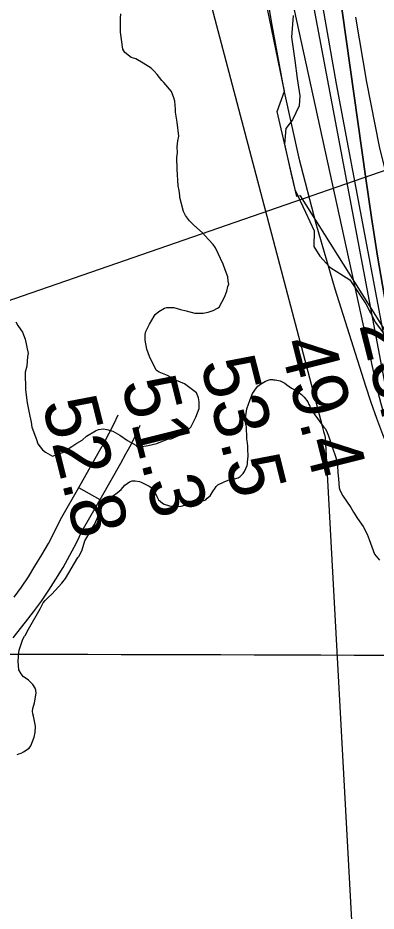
# Model space of a CAD drawing. Extents: x 3172231 to 3210228, y 940198 to 965780.
# Drawn here: x 3187870 to 3188309, y 951447 to 952541 of the extents above; entities that cross this region are included whole.
import ezdxf

# ---------------------------------------------------------------- set-up
doc = ezdxf.new("R2010")
doc.units = 0
for name, color, linetype in [('V-GRID-MAJR', 7, 'Continuous'), ('V-RIVR-EDGE', 7, 'Continuous'), ('V-RIVR-RANG', 7, 'Continuous'), ('V-ROAD-CNTR', 7, 'Continuous'), ('V-RRAP-RVMT', 7, 'Continuous'), ('V-SITE-VEGE', 7, 'Continuous'), ('V-TOPO-DPTH', 7, 'Continuous'), ('V-TOPO-MAJR', 7, 'Continuous'), ('V-TOPO-MINR', 7, 'Continuous')]:
    doc.layers.add(name, color=color, linetype=linetype)

msp = doc.modelspace()

# ---------------------------------------------------------------- linework, layer by layer
at = {"layer": 'V-GRID-MAJR'}
msp.add_spline([(3176504.317, 951793.007), (3181720.753, 951778.211), (3186937.193, 951764.175), (3192153.634, 951750.897), (3197370.077, 951738.379), (3202586.522, 951726.618), (3207802.969, 951715.617)], degree=3, dxfattribs=at)
at = {"layer": 'V-RIVR-EDGE'}
msp.add_lwpolyline([(3188207.447, 952543.796), (3188205.307, 952517.351), (3188209.385, 952488.817), (3188212.442, 952466.508), (3188215.501, 952445.237), (3188214.953, 952433.31), (3188206.613, 952416.216), (3188198.288, 952405.346), (3188196.684, 952386.161), (3188204.891, 952349.318), (3188209.513, 952330.636), (3188222.41, 952303.118), (3188233.245, 952280.271), (3188232.679, 952261.084), (3188239.91, 952249.138), (3188252.323, 952235.623), (3188276.66, 952220.004), (3188296.296, 952190.912), (3188308.168, 952168.064), (3188317.471, 952155.075)], dxfattribs=at)
at = {"layer": 'V-RIVR-RANG'}
msp.add_line((3187838.648, 952187.725), (3188848.785, 952537.561), dxfattribs=at)
at = {"layer": 'V-ROAD-CNTR'}
msp.add_line((3187944.788, 951965.754), (3187970.87, 951950.931), dxfattribs=at)
for points in [[(3187865.819, 951831.489), (3187874.753, 951843.756), (3187883.257, 951856.324), (3187891.397, 951869.297), (3187899.838, 951883.196), (3187907.774, 951897.254), (3187915.265, 951911.554), (3187922.613, 951926.734), (3187946.548, 951968.851), (3187970.266, 952010.567), (3187976.559, 952021.452), (3187982.365, 952032.29), (3187987.825, 952043.312), (3187993.023, 952054.71)], [(3187864.787, 951781.758), (3187879.905, 951800.815), (3187889.763, 951813.407), (3187899.309, 951826.514), (3187908.393, 951839.94), (3187916.925, 951853.537), (3187925.728, 951868.032), (3187934.13, 951882.916), (3187942.061, 951898.054), (3187949.185, 951912.772), (3187972.628, 951954.025), (3187996.292, 951995.645), (3188002.775, 952006.858), (3188009.035, 952018.544), (3188014.921, 952030.426), (3188020.319, 952042.262)]]:
    msp.add_lwpolyline(points, dxfattribs=at)
at = {"layer": 'V-RRAP-RVMT'}
for p, q in [((3188196.99, 952451.283), (3188149.523, 952680.82)), ((3188187.921, 952426.37), (3188196.99, 952451.283)), ((3188211.911, 952322.202), (3188187.921, 952426.37)), ((3188216.523, 952323.112), (3188211.911, 952322.202)), ((3188328.669, 952144.45), (3188216.523, 952323.112))]:
    msp.add_line(p, q, dxfattribs=at)
at = {"layer": 'V-SITE-VEGE'}
for p, q in [((3188162.495, 952087.754), (3188164.132, 952089.839)), ((3188164.132, 952089.839), (3188167.421, 952092.354)), ((3188167.421, 952092.354), (3188173.598, 952096.139)), ((3188173.598, 952096.139), (3188179.373, 952098.262)), ((3188179.373, 952098.262), (3188182.275, 952097.875)), ((3188182.275, 952097.875), (3188183.522, 952097.474)), ((3188183.522, 952097.474), (3188185.591, 952097.492)), ((3188185.591, 952097.492), (3188191.401, 952096.304)), ((3188191.401, 952096.304), (3188197.223, 952093.462)), ((3188197.223, 952093.462), (3188199.726, 952091.414)), ((3188199.726, 952091.414), (3188205.561, 952087.326)), ((3188154.76, 952073.604), (3188157.588, 952081.084)), ((3188157.588, 952081.084), (3188162.495, 952087.754)), ((3188205.561, 952087.326), (3188210.972, 952084.479)), ((3188210.972, 952084.479), (3188217.642, 952079.572)), ((3188217.642, 952079.572), (3188220.984, 952076.291)), ((3188150.73, 952061.972), (3188154.76, 952073.604)), ((3188220.984, 952076.291), (3188225.179, 952070.535)), ((3188225.179, 952070.535), (3188226.448, 952067.649)), ((3188226.448, 952067.649), (3188227.71, 952065.591)), ((3188149.564, 952053.679), (3188150.73, 952061.972)), ((3188227.71, 952065.591), (3188230.239, 952060.645)), ((3188230.239, 952060.645), (3188234.022, 952054.884)), ((3188149.231, 952044.984), (3188149.564, 952053.679)), ((3188150.107, 952040.021), (3188149.231, 952044.984)), ((3188234.022, 952054.884), (3188242.412, 952042.956)), ((3188150.142, 952036.294), (3188150.107, 952040.021)), ((3188150.611, 952030.089), (3188150.142, 952036.294)), ((3188242.412, 952042.956), (3188244.927, 952039.665)), ((3188244.927, 952039.665), (3188247.016, 952037.615)), ((3188247.016, 952037.615), (3188249.13, 952033.079)), ((3188249.13, 952033.079), (3188250.826, 952028.956)), ((3188150.656, 952025.536), (3188150.611, 952030.089)), ((3188151.53, 952020.574), (3188150.656, 952025.536)), ((3188250.826, 952028.956), (3188254.664, 952016.983)), ((3188151.983, 952016.025), (3188151.53, 952020.574)), ((3188152.04, 952010.227), (3188151.983, 952016.025)), ((3188254.664, 952016.983), (3188260.191, 952001.3)), ((3188151.336, 951996.972), (3188152.511, 952004.022)), ((3188152.485, 952006.92), (3188152.04, 952010.227)), ((3188152.511, 952004.022), (3188152.485, 952006.92)), ((3188260.191, 952001.3), (3188260.652, 951996.335)), ((3188147.717, 951985.344), (3188150.961, 951992.827)), ((3188150.961, 951992.827), (3188151.354, 951994.902)), ((3188151.354, 951994.902), (3188151.336, 951996.972)), ((3188260.652, 951996.335), (3188261.518, 951992.205)), ((3188261.518, 951992.205), (3188262.008, 951984.34)), ((3188139.92, 951977.817), (3188142.394, 951979.083)), ((3188142.394, 951979.083), (3188146.085, 951982.843)), ((3188146.085, 951982.843), (3188147.717, 951985.344)), ((3188262.008, 951984.34), (3188262.909, 951976.482)), ((3187996.794, 951963.232), (3188001.297, 951968.657)), ((3188001.297, 951968.657), (3188007.058, 951972.849)), ((3188007.058, 951972.849), (3188010.356, 951974.123)), ((3188010.356, 951974.123), (3188014.083, 951974.16)), ((3188014.083, 951974.16), (3188019.475, 951972.964)), ((3188019.475, 951972.964), (3188021.554, 951972.159)), ((3188021.554, 951972.159), (3188031.12, 951967.278)), ((3188113.108, 951967.217), (3188115.16, 951968.892)), ((3188115.16, 951968.892), (3188122.994, 951972.691)), ((3188122.994, 951972.691), (3188130.004, 951975.655)), ((3188130.004, 951975.655), (3188135.794, 951976.537)), ((3188135.794, 951976.537), (3188139.92, 951977.817)), ((3188262.909, 951976.482), (3188263.843, 951965.312)), ((3187987.336, 951956.105), (3187991.86, 951959.459)), ((3187991.86, 951959.459), (3187994.328, 951961.139)), ((3187994.328, 951961.139), (3187996.794, 951963.232)), ((3188031.12, 951967.278), (3188035.704, 951964.424)), ((3188035.704, 951964.424), (3188037.373, 951963.197)), ((3188037.373, 951963.197), (3188037.809, 951960.717)), ((3188037.809, 951960.717), (3188040.347, 951954.943)), ((3188105.764, 951955.554), (3188110.247, 951963.049)), ((3188110.247, 951963.049), (3188111.068, 951963.885)), ((3188111.068, 951963.885), (3188113.108, 951967.217)), ((3188263.843, 951965.312), (3188265.119, 951961.597)), ((3188265.119, 951961.597), (3188268.074, 951955.414)), ((3187972.978, 951941.893), (3187979.529, 951949.819)), ((3187979.529, 951949.819), (3187984.041, 951954.419)), ((3187984.041, 951954.419), (3187987.336, 951956.105)), ((3188040.347, 951954.943), (3188042.456, 951950.823)), ((3188042.456, 951950.823), (3188047.461, 951946.729)), ((3188047.461, 951946.729), (3188049.544, 951945.506)), ((3188079.359, 951945.371), (3188083.905, 951946.241)), ((3188083.905, 951946.241), (3188092.159, 951949.215)), ((3188092.159, 951949.215), (3188096.294, 951949.67)), ((3188096.294, 951949.67), (3188100.427, 951950.534)), ((3188100.427, 951950.534), (3188102.063, 951952.621)), ((3188102.063, 951952.621), (3188105.764, 951955.554)), ((3188268.074, 951955.414), (3188278.142, 951941.431)), ((3187970.153, 951933.998), (3187972.978, 951941.893)), ((3188049.544, 951945.506), (3188056.188, 951943.497)), ((3188056.188, 951943.497), (3188058.674, 951943.108)), ((3188058.674, 951943.108), (3188064.062, 951942.743)), ((3188064.062, 951942.743), (3188070.274, 951942.801)), ((3188070.274, 951942.801), (3188079.359, 951945.371)), ((3188278.142, 951941.431), (3188281.093, 951935.661)), ((3188281.093, 951935.661), (3188286.135, 951927.84)), ((3187964.067, 951920.693), (3187967.313, 951927.76)), ((3187967.313, 951927.76), (3187970.153, 951933.998)), ((3188286.135, 951927.84), (3188293.266, 951917.971)), ((3187957.14, 951908.62), (3187960.8, 951915.693)), ((3187960.8, 951915.693), (3187964.067, 951920.693)), ((3188293.266, 951917.971), (3188297.909, 951908.491)), ((3187952.25, 951900.295), (3187957.14, 951908.62)), ((3188297.909, 951908.491), (3188300.453, 951902.304)), ((3188300.453, 951902.304), (3188306.832, 951884.144)), ((3187949.039, 951889.5), (3187952.25, 951900.295)), ((3187928.663, 951854.526), (3187943.744, 951879.927)), ((3187943.744, 951879.927), (3187945.389, 951881.596)), ((3187945.389, 951881.596), (3187949.039, 951889.5)), ((3188306.832, 951884.144), (3188313.114, 951876.751)), ((3187911.865, 951835.324), (3187924.161, 951848.687)), ((3187924.161, 951848.687), (3187928.663, 951854.526)), ((3187901.201, 951824.457), (3187903.659, 951827.38)), ((3187903.659, 951827.38), (3187907.759, 951831.557)), ((3187907.759, 951831.557), (3187911.865, 951835.324)), ((3187883.281, 951792.408), (3187897.542, 951817.385)), ((3187897.542, 951817.385), (3187901.201, 951824.457)), ((3187876.359, 951779.921), (3187878.395, 951783.667)), ((3187878.395, 951783.667), (3187879.214, 951784.503)), ((3187879.214, 951784.503), (3187883.281, 951792.408)), ((3187871.929, 951766.632), (3187876.359, 951779.921)), ((3187870.815, 951752.955), (3187871.542, 951763.73)), ((3187871.542, 951763.73), (3187871.929, 951766.632)), ((3187871.739, 951742.615), (3187870.815, 951752.955)), ((3187874.27, 951737.669), (3187871.739, 951742.615)), ((3187877.203, 951733.968), (3187874.27, 951737.669)), ((3187880.535, 951731.93), (3187877.203, 951733.968)), ((3187883.451, 951729.887), (3187880.535, 951731.93)), ((3187888.885, 951724.556), (3187883.451, 951729.887)), ((3187891.414, 951720.023), (3187888.885, 951724.556)), ((3187892.262, 951717.547), (3187891.414, 951720.023)), ((3187892.71, 951713.826), (3187892.262, 951717.547)), ((3187890.748, 951702.214), (3187892.71, 951713.826)), ((3187888.362, 951691.841), (3187888.745, 951695.159)), ((3187888.745, 951695.159), (3187890.748, 951702.214)), ((3187888.807, 951688.531), (3187888.362, 951691.841)), ((3187889.663, 951685.642), (3187888.807, 951688.531)), ((3187890.957, 951679.856), (3187889.663, 951685.642)), ((3187891.844, 951673.655), (3187890.957, 951679.856)), ((3187891.504, 951665.782), (3187891.844, 951673.655)), ((3187890.316, 951659.976), (3187891.504, 951665.782)), ((3187886.271, 951649.587), (3187890.316, 951659.976)), ((3187869.398, 951638.665), (3187871.46, 951639.51)), ((3187871.46, 951639.51), (3187874.35, 951640.366)), ((3187874.35, 951640.366), (3187877.234, 951642.05)), ((3187877.234, 951642.05), (3187884.23, 951646.67)), ((3187884.23, 951646.67), (3187886.271, 951649.587))]:
    msp.add_line(p, q, dxfattribs=at)
for points in [[(3187942.432, 952020.193), (3187949.092, 952023.906), (3187954.523, 952028.825), (3187965.42, 952035.012), (3187969.054, 952036.869), (3187975.132, 952037.537), (3187979.398, 952036.97), (3187986.724, 952034.602), (3187995.289, 952029.814), (3188004.48, 952023.205), (3188014.876, 952017.825), (3188016.108, 952016.011), (3188019.766, 952015.437), (3188030.094, 952017.358), (3188040.416, 952019.89), (3188053.759, 952024.885), (3188058.013, 952025.532), (3188068.316, 952029.888), (3188070.133, 952031.123), (3188074.37, 952033.597), (3188076.787, 952035.444), (3188079.812, 952037.298), (3188082.222, 952039.755), (3188088.194, 952051.982), (3188092.358, 952062.369), (3188092.278, 952070.887), (3188091.624, 952075.749), (3188089.132, 952081.809), (3188074.425, 952092.628), (3188064.65, 952096.796), (3188053.638, 952102.78), (3188043.255, 952106.944), (3188039.581, 952109.342), (3188031.512, 952126.308), (3188028.382, 952135.407), (3188026.455, 952146.343), (3188026.392, 952153.038), (3188026.967, 952156.696), (3188031.749, 952165.869), (3188037.135, 952175.654), (3188038.335, 952177.491), (3188043.171, 952181.19), (3188049.825, 952185.511), (3188052.862, 952186.148), (3188061.38, 952186.228), (3188069.313, 952183.869), (3188076.633, 952182.11), (3188087.004, 952179.165), (3188097.351, 952179.261), (3188103.425, 952180.535), (3188109.493, 952182.417), (3188114.943, 952185.511), (3188116.755, 952186.744), (3188123.336, 952198.979), (3188126.307, 952206.309), (3188127.477, 952211.799), (3188128.667, 952214.851), (3188128.021, 952218.496), (3188127.362, 952223.967), (3188124.241, 952232.458), (3188121.744, 952239.13), (3188112.428, 952259.123), (3188109.346, 952263.36), (3188103.812, 952269.391), (3188096.427, 952277.841), (3188086.001, 952286.873), (3188080.471, 952292.298), (3188075.541, 952298.948), (3188073.061, 952303.794), (3188068.644, 952320.794), (3188068.619, 952323.227), (3188067.956, 952329.305), (3188066.682, 952335.38), (3188065.277, 952355.448), (3188065.14, 952370.055), (3188065.699, 952375.537), (3188065.629, 952382.838), (3188066.17, 952390.145), (3188067.331, 952396.242), (3188065.344, 952413.267), (3188063.405, 952425.418), (3188063.372, 952429.07), (3188062.67, 952438.8), (3188061.414, 952443.047), (3188058.299, 952450.928), (3188049.069, 952461.799), (3188046.611, 952464.209), (3188041.067, 952471.461), (3188037.377, 952475.686), (3188033.691, 952479.303), (3188023.897, 952485.298), (3188014.718, 952490.69), (3188009.225, 952492.463), (3188001.256, 952498.476), (3187998.782, 952502.714), (3187996.157, 952523.38), (3187995.997, 952540.417), (3187996.554, 952545.902)], [(3187868.016, 952168.599), (3187870.49, 952164.362), (3187874.192, 952158.918), (3187876.048, 952155.893), (3187879.169, 952147.402), (3187882.984, 952129.789), (3187882.411, 952126.134), (3187881.301, 952114.558), (3187879.542, 952107.241), (3187879.749, 952085.333), (3187881.723, 952069.529), (3187884.918, 952053.127), (3187886.812, 952045.842), (3187887.478, 952039.761), (3187893.095, 952024.6), (3187894.973, 952019.14), (3187900.517, 952011.888), (3187904.198, 952008.879), (3187912.762, 952004.091), (3187924.893, 952008.466), (3187936.386, 952015.875), (3187942.432, 952020.193)]]:
    msp.add_lwpolyline(points, dxfattribs=at)
at = {"layer": 'V-TOPO-DPTH'}
msp.add_lwpolyline([(3188984.292, 950681.125), (3188411.405, 951908.58), (3188399.908, 951933.566), (3188388.593, 951958.633), (3188377.551, 951983.822), (3188366.691, 952009.091), (3188346.666, 952056.391), (3188345.432, 952059.807), (3188344.964, 952061.561), (3188344.571, 952063.337), (3188327.499, 952154.292), (3188318.951, 952201.616), (3188310.836, 952249.01), (3188303.37, 952296.512), (3188296.336, 952344.084), (3188156.524, 953336.521), (3188154.947, 953349.782), (3188153.755, 953363.07), (3188153.139, 953376.397), (3188152.906, 953389.75), (3188156.484, 954231.344)], dxfattribs=at)
at = {"layer": 'V-TOPO-MAJR'}
msp.add_lwpolyline([(3188208.258, 952552.325), (3188310.743, 952084.134), (3188314.605, 952068.564), (3188319.029, 952053.172), (3188324.296, 952038.048), (3188330.125, 952023.102), (3188602.925, 951376.941), (3188655.34, 951254.585), (3188708.607, 951132.607), (3188763.153, 951011.195), (3188818.55, 950890.161), (3188903.701, 950706.673)], dxfattribs=at)
at = {"layer": 'V-TOPO-MINR'}
for points in [[(3188146.903, 954685.443), (3188141.912, 953400.073), (3188142.141, 953381.189), (3188142.772, 953362.325), (3188144.007, 953343.491), (3188145.645, 953324.677), (3188172.931, 953060.298), (3188190.39, 952909.582), (3188210.348, 952759.229), (3188234.053, 952609.422), (3188260.257, 952459.978), (3188333.603, 952070.332), (3188335.022, 952063.931), (3188336.71, 952057.612), (3188338.8, 952051.414), (3188341.158, 952045.297), (3188414.053, 951872.956), (3188453.554, 951780.948), (3188493.71, 951689.231), (3188534.849, 951597.951), (3188576.643, 951506.963), (3188957.402, 950689.628)], [(3188054.071, 954377.349), (3188043.294, 953392.623), (3188043.583, 953374.218), (3188044.521, 953355.862), (3188046.433, 953337.583), (3188048.995, 953319.354), (3188181.116, 952531.99), (3188196.565, 952450.339), (3188214.245, 952369.224), (3188235.273, 952288.91), (3188258.532, 952209.132), (3188295.924, 952090.122), (3188302.445, 952070.354), (3188309.336, 952050.721), (3188316.782, 952031.293), (3188324.599, 952012), (3188773.125, 950948.599), (3188795.434, 950896.464), (3188818.102, 950844.487), (3188841.309, 950792.749)], [(3188156.484, 954231.344), (3188152.906, 953389.75), (3188153.139, 953376.397), (3188153.755, 953363.07), (3188154.947, 953349.782), (3188156.524, 953336.521), (3188296.336, 952344.084), (3188303.37, 952296.512), (3188310.836, 952249.01), (3188318.951, 952201.616), (3188327.499, 952154.292), (3188344.571, 952063.337), (3188344.964, 952061.561), (3188345.432, 952059.807), (3188346.666, 952056.391), (3188366.691, 952009.091), (3188377.551, 951983.822), (3188388.593, 951958.633), (3188399.908, 951933.566), (3188411.405, 951908.58), (3188984.292, 950681.125)], [(3188097.274, 953270.829), (3188322.624, 952077.325), (3188325.074, 952066.301), (3188327.984, 952055.415), (3188331.584, 952044.738), (3188335.644, 952034.201), (3188462.494, 951734.02), (3188531.174, 951573.872), (3188600.983, 951414.224), (3188672.483, 951255.328), (3188745.111, 951096.931), (3188930.535, 950698.144)], [(3188029.302, 952779.25), (3188039.291, 952761.643), (3188055.768, 952728.008), (3188069.109, 952693.012), (3188080.361, 952657.107), (3188242.764, 952041.358), (3188243.73, 952037.767), (3188244.719, 952034.182), (3188245.744, 952030.607), (3188246.792, 952027.039), (3188338.086, 950349.589)], [(3188283.783, 952541.571), (3188297.111, 952462.252), (3188312.698, 952383.43), (3188331.671, 952305.355), (3188352.902, 952227.777), (3188384.978, 952119.786), (3188392.264, 952096.719), (3188400.071, 952073.84), (3188408.661, 952051.244), (3188417.772, 952028.835), (3188884.99, 950934.173), (3188902.994, 950892.681), (3188921.329, 950851.338), (3188940.158, 950810.217), (3188959.316, 950769.246)]]:
    msp.add_lwpolyline(points, dxfattribs=at)

# ---------------------------------------------------------------- texts
at = {"layer": 'V-RIVR-RANG'}
for s, p in [('23.1', (3188287.899, 952165.285)), ('49.4', (3188190.406, 952142.93)), ('53.5', (3188093.494, 952118.272)), ('51.3', (3187996.581, 952093.615)), ('52.8', (3187899.669, 952068.957))]:
    msp.add_text(s, height=67, rotation=284.128326, dxfattribs=at).set_placement(p)

doc.saveas('drawing.dxf')
